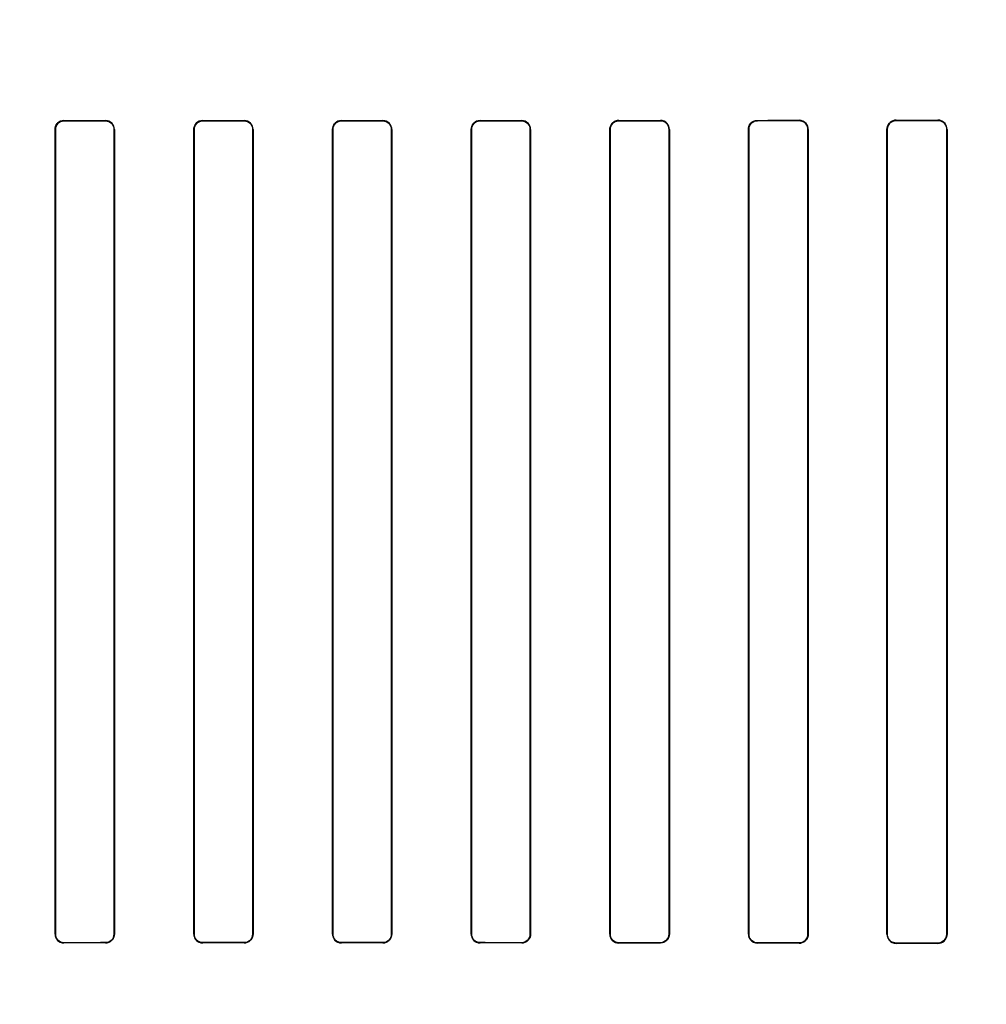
# Model space of a CAD drawing. Header units: millimetres. Extents: x 0 to 297, y 0 to 210.
# Tile 369 of 455: x 242.484 to 242.728, y 158.022 to 158.271. Entities that reach past the tile are written whole.
import ezdxf

# ---------------------------------------------------------------- set-up
doc = ezdxf.new("R2010")
doc.units = ezdxf.units.MM
doc.header["$LTSCALE"] = 16.335
doc.layers.get('0').update_dxf_attribs({"linetype": 'CONTINUOUS'})
for name, color, linetype in [('AXES_REF', 7, 'CONTINUOUS'), ('INTFCLR_1', 7, 'CONTINUOUS'), ('INTFCLR_72935', 7, 'CONTINUOUS')]:
    doc.layers.add(name, color=color, linetype=linetype)

msp = doc.modelspace()

# ---------------------------------------------------------------- linework, layer by layer
at = {"color": 7, "linetype": 'Continuous'}
for radius in [6.78708, 6.7865, 6.74304]:
    msp.add_circle((241.48891, 154.71148), radius, dxfattribs=at)
msp.add_arc((241.48891, 154.71148), 6.72, 278.277129, 261.722871, dxfattribs=at)
at = {"layer": 'AXES_REF', "color": 9, "linetype": 'Continuous'}
msp.add_circle((241.48891, 154.71148), 4.15, dxfattribs=at)
at = {"layer": 'AXES_REF', "color": 7, "linetype": 'Continuous'}
msp.add_arc((241.48891, 154.71148), 6.874, 113.082685, 66.917315, dxfattribs=at)
at = {"layer": 'AXES_REF', "color": 9, "linetype": 'Continuous'}
msp.add_arc((241.48891, 154.71148), 6.19116, 94.411812, 85.588188, dxfattribs=at)
at = {"layer": 'INTFCLR_1', "color": 6, "linetype": 'Continuous'}
for p, q in [((242.49311, 158.24297), (242.49311, 158.03997)), ((242.49319, 158.24297), (242.49319, 158.03997)), ((242.50802, 158.03997), (242.50802, 158.24297)), ((242.50809, 158.03997), (242.50809, 158.24297)), ((242.52813, 158.24297), (242.52813, 158.03997)), ((242.5282, 158.24297), (242.5282, 158.03997)), ((242.54301, 158.03997), (242.54301, 158.24297)), ((242.54308, 158.03997), (242.54308, 158.24297)), ((242.56313, 158.24297), (242.56313, 158.03997)), ((242.5632, 158.24297), (242.5632, 158.03997)), ((242.57801, 158.03997), (242.57801, 158.24297)), ((242.57808, 158.03997), (242.57808, 158.24297)), ((242.59812, 158.24297), (242.59812, 158.03997)), ((242.59819, 158.24297), (242.59819, 158.03997)), ((242.61302, 158.03997), (242.61302, 158.24297)), ((242.6131, 158.03997), (242.6131, 158.24297)), ((242.6331, 158.24297), (242.6331, 158.03997)), ((242.63317, 158.24297), (242.63317, 158.03997)), ((242.64805, 158.03997), (242.64805, 158.24297)), ((242.64813, 158.03997), (242.64813, 158.24297)), ((242.66807, 158.24297), (242.66807, 158.03997)), ((242.66814, 158.24297), (242.66814, 158.03997)), ((242.68309, 158.03997), (242.68309, 158.24297)), ((242.68317, 158.03997), (242.68317, 158.24297)), ((242.70302, 158.24297), (242.70302, 158.03997)), ((242.7031, 158.24297), (242.7031, 158.03997)), ((242.71814, 158.03997), (242.71814, 158.24297)), ((242.71822, 158.03997), (242.71822, 158.24297))]:
    msp.add_line(p, q, dxfattribs=at)
at = {"layer": 'INTFCLR_1', "color": 9, "linetype": 'Continuous'}
for p, q in [((242.49311, 158.24297), (242.49319, 158.24297)), ((242.49536, 158.24514), (242.49536, 158.24521)), ((242.50586, 158.2452), (242.50586, 158.24513)), ((242.50802, 158.24297), (242.50809, 158.24297)), ((242.52813, 158.24297), (242.5282, 158.24297)), ((242.53036, 158.24512), (242.53036, 158.2452)), ((242.54086, 158.24519), (242.54086, 158.24512)), ((242.54301, 158.24297), (242.54308, 158.24297)), ((242.56313, 158.24297), (242.5632, 158.24297)), ((242.56536, 158.24512), (242.56536, 158.24519)), ((242.57586, 158.2452), (242.57586, 158.24512)), ((242.57801, 158.24297), (242.57808, 158.24297)), ((242.59812, 158.24297), (242.59819, 158.24297)), ((242.60036, 158.24513), (242.60036, 158.2452)), ((242.61086, 158.24521), (242.61086, 158.24514)), ((242.61302, 158.24297), (242.6131, 158.24297)), ((242.6331, 158.24297), (242.63317, 158.24297)), ((242.63536, 158.24515), (242.63536, 158.24523)), ((242.64586, 158.24524), (242.64586, 158.24516)), ((242.64805, 158.24297), (242.64813, 158.24297)), ((242.66807, 158.24297), (242.66814, 158.24297)), ((242.67036, 158.24518), (242.67036, 158.24526)), ((242.68086, 158.24527), (242.68086, 158.2452)), ((242.68309, 158.24297), (242.68317, 158.24297)), ((242.70302, 158.24297), (242.7031, 158.24297)), ((242.70536, 158.24523), (242.70536, 158.24531)), ((242.71586, 158.24533), (242.71586, 158.24525)), ((242.71814, 158.24297), (242.71822, 158.24297)), ((242.49319, 158.03997), (242.49311, 158.03997)), ((242.50809, 158.03997), (242.50802, 158.03997)), ((242.5282, 158.03997), (242.52813, 158.03997)), ((242.54308, 158.03997), (242.54301, 158.03997)), ((242.5632, 158.03997), (242.56313, 158.03997)), ((242.57808, 158.03997), (242.57801, 158.03997)), ((242.59819, 158.03997), (242.59812, 158.03997)), ((242.6131, 158.03997), (242.61302, 158.03997)), ((242.63317, 158.03997), (242.6331, 158.03997)), ((242.64813, 158.03997), (242.64805, 158.03997)), ((242.66814, 158.03997), (242.66807, 158.03997)), ((242.68317, 158.03997), (242.68309, 158.03997)), ((242.7031, 158.03997), (242.70302, 158.03997)), ((242.71822, 158.03997), (242.71814, 158.03997)), ((242.49536, 158.03773), (242.49536, 158.0378)), ((242.50586, 158.03781), (242.50586, 158.03773)), ((242.53036, 158.03774), (242.53036, 158.03781)), ((242.54086, 158.03782), (242.54086, 158.03774)), ((242.56536, 158.03774), (242.56536, 158.03782)), ((242.57586, 158.03781), (242.57586, 158.03774)), ((242.60036, 158.03773), (242.60036, 158.03781)), ((242.61086, 158.0378), (242.61086, 158.03773)), ((242.63536, 158.03771), (242.63536, 158.03779)), ((242.64586, 158.03778), (242.64586, 158.0377)), ((242.67036, 158.03768), (242.67036, 158.03775)), ((242.68086, 158.03774), (242.68086, 158.03766)), ((242.70536, 158.03763), (242.70536, 158.03771)), ((242.71586, 158.03769), (242.71586, 158.03761))]:
    msp.add_line(p, q, dxfattribs=at)
at = {"layer": 'INTFCLR_1', "color": 6, "linetype": 'Continuous'}
for centre, major_axis, start_param, end_param in [((242.55311, 158.24647), (0.36509, 0), -1.729645, -1.700582), ((242.55311, 158.24647), (0.38609, 0), -1.720938, -1.693486), ((242.55311, 158.24647), (0.36509, 0), -1.633151, -1.604356), ((242.55311, 158.24647), (0.38609, 0), -1.629755, -1.60253), ((242.55311, 158.24647), (0.36509, 0), -1.537236, -1.508442), ((242.55311, 158.24647), (0.38609, 0), -1.539062, -1.511838), ((242.55311, 158.24647), (0.36509, 0), -1.441011, -1.411947), ((242.55311, 158.24647), (0.38609, 0), -1.448107, -1.420655), ((242.55311, 158.24647), (0.36509, 0), -1.343557, -1.313932), ((242.55311, 158.24647), (0.38609, 0), -1.356116, -1.328192), ((242.55311, 158.24647), (0.36509, 0), -1.243846, -1.213314), ((242.55311, 158.24647), (0.38609, 0), -1.262235, -1.233556), ((242.55311, 158.24647), (0.36509, 0), -1.140627, -1.108745), ((242.55311, 158.24647), (0.38609, 0), -1.165445, -1.135656), ((242.55311, 158.03647), (0.38609, 0), 1.693486, 1.720938), ((242.55311, 158.03647), (0.36509, 0), 1.700582, 1.729645), ((242.55311, 158.03647), (0.38609, 0), 1.60253, 1.629755), ((242.55311, 158.03647), (0.36509, 0), 1.604356, 1.633151), ((242.55311, 158.03647), (0.38609, 0), 1.511838, 1.539062), ((242.55311, 158.03647), (0.36509, 0), 1.508442, 1.537236), ((242.55311, 158.03647), (0.38609, 0), 1.420655, 1.448107), ((242.55311, 158.03647), (0.36509, 0), 1.411947, 1.441011), ((242.55311, 158.03647), (0.38609, 0), 1.328192, 1.356116), ((242.55311, 158.03647), (0.36509, 0), 1.313932, 1.343557), ((242.55311, 158.03647), (0.38609, 0), 1.233556, 1.262235), ((242.55311, 158.03647), (0.36509, 0), 1.213314, 1.243846), ((242.55311, 158.03647), (0.38609, 0), 1.135656, 1.165445), ((242.55311, 158.03647), (0.36509, 0), 1.108745, 1.140627)]:
    msp.add_ellipse(centre, major_axis=major_axis, ratio=0.003491, start_param=start_param, end_param=end_param, dxfattribs=at)
for points, knots in [([(242.49311, 158.24297), (242.49311, 158.24349), (242.49353, 158.24467), (242.49473, 158.24521), (242.49536, 158.24521)], [0, 0, 0, 0, 0.453611, 1, 1, 1, 1]), ([(242.49536, 158.24514), (242.4948, 158.24514), (242.49365, 158.24467), (242.49319, 158.24352), (242.49319, 158.24297)], [0, 0, 0, 0, 0.502967, 1, 1, 1, 1]), ([(242.50809, 158.24297), (242.50809, 158.24354), (242.50762, 158.24473), (242.50643, 158.2452), (242.50586, 158.2452)], [0, 0, 0, 0, 0.499537, 1, 1, 1, 1]), ([(242.50802, 158.24297), (242.50802, 158.24347), (242.50761, 158.24461), (242.50646, 158.24513), (242.50586, 158.24513)], [0, 0, 0, 0, 0.455659, 1, 1, 1, 1]), ([(242.52813, 158.24297), (242.52813, 158.24349), (242.52855, 158.24467), (242.52974, 158.2452), (242.53036, 158.2452)], [0, 0, 0, 0, 0.459315, 1, 1, 1, 1]), ([(242.53036, 158.24512), (242.52981, 158.24512), (242.52866, 158.24466), (242.5282, 158.24352), (242.5282, 158.24297)], [0, 0, 0, 0, 0.501233, 1, 1, 1, 1]), ([(242.54308, 158.24297), (242.54308, 158.24354), (242.54261, 158.24472), (242.54142, 158.24519), (242.54086, 158.24519)], [0, 0, 0, 0, 0.500819, 1, 1, 1, 1]), ([(242.54301, 158.24297), (242.54301, 158.24347), (242.54261, 158.2446), (242.54146, 158.24512), (242.54086, 158.24512)], [0, 0, 0, 0, 0.453813, 1, 1, 1, 1]), ([(242.56313, 158.24297), (242.56313, 158.24348), (242.56354, 158.24466), (242.56474, 158.24519), (242.56536, 158.24519)], [0, 0, 0, 0, 0.453711, 1, 1, 1, 1]), ([(242.56536, 158.24512), (242.56481, 158.24512), (242.56366, 158.24466), (242.5632, 158.24352), (242.5632, 158.24297)], [0, 0, 0, 0, 0.50096, 1, 1, 1, 1]), ([(242.57808, 158.24297), (242.57808, 158.24354), (242.57761, 158.24472), (242.57642, 158.2452), (242.57586, 158.2452)], [0, 0, 0, 0, 0.500479, 1, 1, 1, 1]), ([(242.57801, 158.24297), (242.57801, 158.24347), (242.5776, 158.24461), (242.57645, 158.24512), (242.57586, 158.24512)], [0, 0, 0, 0, 0.459192, 1, 1, 1, 1]), ([(242.59812, 158.24297), (242.59812, 158.24349), (242.59854, 158.24467), (242.59974, 158.2452), (242.60036, 158.2452)], [0, 0, 0, 0, 0.455466, 1, 1, 1, 1]), ([(242.60036, 158.24513), (242.5998, 158.24513), (242.59865, 158.24467), (242.59819, 158.24352), (242.59819, 158.24297)], [0, 0, 0, 0, 0.502135, 1, 1, 1, 1]), ([(242.6131, 158.24297), (242.6131, 158.24354), (242.61262, 158.24473), (242.61143, 158.24521), (242.61086, 158.24521)], [0, 0, 0, 0, 0.498498, 1, 1, 1, 1]), ([(242.61302, 158.24297), (242.61302, 158.24347), (242.61262, 158.24461), (242.61146, 158.24514), (242.61086, 158.24514)], [0, 0, 0, 0, 0.453787, 1, 1, 1, 1]), ([(242.6331, 158.24297), (242.6331, 158.24349), (242.63351, 158.24468), (242.63472, 158.24523), (242.63536, 158.24523)], [0, 0, 0, 0, 0.449916, 1, 1, 1, 1]), ([(242.63536, 158.24515), (242.63479, 158.24515), (242.63363, 158.24468), (242.63317, 158.24352), (242.63317, 158.24297)], [0, 0, 0, 0, 0.504817, 1, 1, 1, 1]), ([(242.64813, 158.24297), (242.64813, 158.24348), (242.64772, 158.24467), (242.6465, 158.24524), (242.64586, 158.24524)], [0, 0, 0, 0, 0.442114, 1, 1, 1, 1]), ([(242.64805, 158.24297), (242.64805, 158.24347), (242.64765, 158.24463), (242.64647, 158.24516), (242.64586, 158.24516)], [0, 0, 0, 0, 0.449607, 1, 1, 1, 1]), ([(242.66807, 158.24297), (242.66807, 158.24349), (242.66848, 158.24469), (242.66971, 158.24526), (242.67036, 158.24526)], [0, 0, 0, 0, 0.444674, 1, 1, 1, 1]), ([(242.67036, 158.24518), (242.66978, 158.24518), (242.6686, 158.2447), (242.66814, 158.24352), (242.66814, 158.24297)], [0, 0, 0, 0, 0.509134, 1, 1, 1, 1]), ([(242.68317, 158.24297), (242.68317, 158.24348), (242.68276, 158.24469), (242.68152, 158.24528), (242.68086, 158.24527)], [0, 0, 0, 0, 0.436745, 1, 1, 1, 1]), ([(242.68309, 158.24297), (242.68309, 158.24347), (242.68269, 158.24464), (242.68149, 158.2452), (242.68086, 158.2452)], [0, 0, 0, 0, 0.438001, 1, 1, 1, 1]), ([(242.70536, 158.24531), (242.7048, 158.24531), (242.70357, 158.24486), (242.70302, 158.24361), (242.70302, 158.24297)], [0, 0, 0, 0, 0.463766, 1, 1, 1, 1]), ([(242.70536, 158.24523), (242.7049, 158.24523), (242.70373, 158.24488), (242.7031, 158.24366), (242.7031, 158.24297)], [0, 0, 0, 0, 0.393954, 1, 1, 1, 1]), ([(242.71822, 158.24297), (242.71822, 158.24348), (242.71781, 158.24472), (242.71654, 158.24533), (242.71586, 158.24533)], [0, 0, 0, 0, 0.429291, 1, 1, 1, 1]), ([(242.71814, 158.24297), (242.71814, 158.24347), (242.71774, 158.24467), (242.71652, 158.24525), (242.71586, 158.24525)], [0, 0, 0, 0, 0.431437, 1, 1, 1, 1]), ([(242.49311, 158.03997), (242.49311, 158.0394), (242.49359, 158.03821), (242.49478, 158.03773), (242.49536, 158.03773)], [0, 0, 0, 0, 0.498499, 1, 1, 1, 1]), ([(242.49319, 158.03997), (242.49319, 158.03947), (242.49359, 158.03832), (242.49475, 158.0378), (242.49536, 158.0378)], [0, 0, 0, 0, 0.453787, 1, 1, 1, 1]), ([(242.50586, 158.03781), (242.50641, 158.03781), (242.50756, 158.03827), (242.50802, 158.03942), (242.50802, 158.03997)], [0, 0, 0, 0, 0.502137, 1, 1, 1, 1]), ([(242.50809, 158.03997), (242.50809, 158.03945), (242.50767, 158.03827), (242.50648, 158.03773), (242.50586, 158.03773)], [0, 0, 0, 0, 0.455466, 1, 1, 1, 1]), ([(242.52813, 158.03997), (242.52813, 158.0394), (242.5286, 158.03821), (242.52979, 158.03774), (242.53036, 158.03774)], [0, 0, 0, 0, 0.500481, 1, 1, 1, 1]), ([(242.5282, 158.03997), (242.5282, 158.03946), (242.52861, 158.03833), (242.52976, 158.03781), (242.53036, 158.03781)], [0, 0, 0, 0, 0.459192, 1, 1, 1, 1]), ([(242.54086, 158.03782), (242.54141, 158.03782), (242.54255, 158.03828), (242.54301, 158.03942), (242.54301, 158.03997)], [0, 0, 0, 0, 0.500961, 1, 1, 1, 1]), ([(242.54308, 158.03997), (242.54308, 158.03945), (242.54267, 158.03828), (242.54148, 158.03774), (242.54086, 158.03774)], [0, 0, 0, 0, 0.453711, 1, 1, 1, 1]), ([(242.56313, 158.03997), (242.56313, 158.0394), (242.56361, 158.03822), (242.56479, 158.03774), (242.56536, 158.03774)], [0, 0, 0, 0, 0.500819, 1, 1, 1, 1]), ([(242.5632, 158.03997), (242.5632, 158.03947), (242.5636, 158.03834), (242.56476, 158.03782), (242.56536, 158.03782)], [0, 0, 0, 0, 0.453813, 1, 1, 1, 1]), ([(242.57586, 158.03781), (242.57641, 158.03781), (242.57755, 158.03827), (242.57801, 158.03942), (242.57801, 158.03997)], [0, 0, 0, 0, 0.501232, 1, 1, 1, 1]), ([(242.57808, 158.03997), (242.57808, 158.03945), (242.57766, 158.03827), (242.57647, 158.03774), (242.57586, 158.03774)], [0, 0, 0, 0, 0.459316, 1, 1, 1, 1]), ([(242.59812, 158.03997), (242.59812, 158.0394), (242.5986, 158.03821), (242.59979, 158.03773), (242.60036, 158.03773)], [0, 0, 0, 0, 0.499537, 1, 1, 1, 1]), ([(242.59819, 158.03997), (242.59819, 158.03947), (242.5986, 158.03833), (242.59976, 158.03781), (242.60036, 158.03781)], [0, 0, 0, 0, 0.455659, 1, 1, 1, 1]), ([(242.61086, 158.0378), (242.61141, 158.0378), (242.61257, 158.03827), (242.61302, 158.03942), (242.61302, 158.03997)], [0, 0, 0, 0, 0.502968, 1, 1, 1, 1]), ([(242.6131, 158.03997), (242.6131, 158.03945), (242.61268, 158.03827), (242.61148, 158.03773), (242.61086, 158.03773)], [0, 0, 0, 0, 0.453611, 1, 1, 1, 1]), ([(242.6331, 158.03997), (242.6331, 158.0394), (242.63358, 158.0382), (242.63478, 158.03771), (242.63536, 158.03771)], [0, 0, 0, 0, 0.496563, 1, 1, 1, 1]), ([(242.63317, 158.03997), (242.63317, 158.03947), (242.63358, 158.03832), (242.63474, 158.03779), (242.63536, 158.03779)], [0, 0, 0, 0, 0.450447, 1, 1, 1, 1]), ([(242.64586, 158.03778), (242.64642, 158.03778), (242.64759, 158.03825), (242.64805, 158.03942), (242.64805, 158.03997)], [0, 0, 0, 0, 0.506253, 1, 1, 1, 1]), ([(242.64813, 158.03997), (242.64813, 158.03945), (242.64771, 158.03825), (242.64649, 158.0377), (242.64586, 158.0377)], [0, 0, 0, 0, 0.448932, 1, 1, 1, 1]), ([(242.66807, 158.03997), (242.66807, 158.03946), (242.66847, 158.03825), (242.6697, 158.03768), (242.67036, 158.03768)], [0, 0, 0, 0, 0.439305, 1, 1, 1, 1]), ([(242.66814, 158.03997), (242.66814, 158.03947), (242.66854, 158.0383), (242.66973, 158.03775), (242.67036, 158.03775)], [0, 0, 0, 0, 0.445822, 1, 1, 1, 1]), ([(242.68086, 158.03774), (242.68144, 158.03774), (242.68263, 158.03823), (242.68309, 158.03941), (242.68309, 158.03997)], [0, 0, 0, 0, 0.511254, 1, 1, 1, 1]), ([(242.68086, 158.03766), (242.6814, 158.03766), (242.68262, 158.0381), (242.68317, 158.03933), (242.68317, 158.03997)], [0, 0, 0, 0, 0.459212, 1, 1, 1, 1]), ([(242.70302, 158.03997), (242.70302, 158.03945), (242.70343, 158.03822), (242.70468, 158.03763), (242.70536, 158.03763)], [0, 0, 0, 0, 0.432833, 1, 1, 1, 1]), ([(242.7031, 158.03997), (242.7031, 158.03947), (242.70349, 158.03828), (242.70471, 158.03771), (242.70536, 158.03771)], [0, 0, 0, 0, 0.434514, 1, 1, 1, 1]), ([(242.71586, 158.03769), (242.71632, 158.03769), (242.7175, 158.03804), (242.71814, 158.03927), (242.71814, 158.03997)], [0, 0, 0, 0, 0.396505, 1, 1, 1, 1]), ([(242.71586, 158.03761), (242.71642, 158.03761), (242.71767, 158.03806), (242.71822, 158.03933), (242.71822, 158.03997)], [0, 0, 0, 0, 0.467061, 1, 1, 1, 1])]:
    msp.add_open_spline(points, degree=3, knots=knots, dxfattribs=at)
at = {"layer": 'INTFCLR_72935', "color": 6, "linetype": 'Continuous'}
for p, q in [((242.49311, 158.03997), (242.49311, 158.24297)), ((242.49319, 158.03997), (242.49319, 158.24297)), ((242.50802, 158.24297), (242.50802, 158.03997)), ((242.50809, 158.24297), (242.50809, 158.03997)), ((242.52813, 158.03997), (242.52813, 158.24297)), ((242.5282, 158.03997), (242.5282, 158.24297)), ((242.54301, 158.24297), (242.54301, 158.03997)), ((242.54308, 158.24297), (242.54308, 158.03997)), ((242.56313, 158.03997), (242.56313, 158.24297)), ((242.5632, 158.03997), (242.5632, 158.24297)), ((242.57801, 158.24297), (242.57801, 158.03997)), ((242.57808, 158.24297), (242.57808, 158.03997)), ((242.59812, 158.03997), (242.59812, 158.24297)), ((242.59819, 158.03997), (242.59819, 158.24297)), ((242.61302, 158.24297), (242.61302, 158.03997)), ((242.6131, 158.24297), (242.6131, 158.03997)), ((242.6331, 158.03997), (242.6331, 158.24297)), ((242.63317, 158.03997), (242.63317, 158.24297)), ((242.64805, 158.24297), (242.64805, 158.03997)), ((242.64813, 158.24297), (242.64813, 158.03997)), ((242.66807, 158.03997), (242.66807, 158.24297)), ((242.66814, 158.03997), (242.66814, 158.24297)), ((242.68309, 158.24297), (242.68309, 158.03997)), ((242.68317, 158.24297), (242.68317, 158.03997)), ((242.70302, 158.03997), (242.70302, 158.24297)), ((242.7031, 158.03997), (242.7031, 158.24297)), ((242.71814, 158.24297), (242.71814, 158.03997)), ((242.71822, 158.24297), (242.71822, 158.03997))]:
    msp.add_line(p, q, dxfattribs=at)
at = {"layer": 'INTFCLR_72935', "color": 9, "linetype": 'Continuous'}
for p, q in [((242.49319, 158.24297), (242.49311, 158.24297)), ((242.49536, 158.24521), (242.49536, 158.24514)), ((242.50586, 158.24513), (242.50586, 158.2452)), ((242.50809, 158.24297), (242.50802, 158.24297)), ((242.5282, 158.24297), (242.52813, 158.24297)), ((242.53036, 158.2452), (242.53036, 158.24512)), ((242.54086, 158.24512), (242.54086, 158.24519)), ((242.54308, 158.24297), (242.54301, 158.24297)), ((242.5632, 158.24297), (242.56313, 158.24297)), ((242.56536, 158.24519), (242.56536, 158.24512)), ((242.57586, 158.24512), (242.57586, 158.2452)), ((242.57808, 158.24297), (242.57801, 158.24297)), ((242.59819, 158.24297), (242.59812, 158.24297)), ((242.60036, 158.2452), (242.60036, 158.24513)), ((242.61086, 158.24514), (242.61086, 158.24521)), ((242.6131, 158.24297), (242.61302, 158.24297)), ((242.63317, 158.24297), (242.6331, 158.24297)), ((242.63536, 158.24523), (242.63536, 158.24515)), ((242.64586, 158.24516), (242.64586, 158.24524)), ((242.64813, 158.24297), (242.64805, 158.24297)), ((242.66814, 158.24297), (242.66807, 158.24297)), ((242.67036, 158.24526), (242.67036, 158.24518)), ((242.68086, 158.2452), (242.68086, 158.24527)), ((242.68317, 158.24297), (242.68309, 158.24297)), ((242.7031, 158.24297), (242.70302, 158.24297)), ((242.70536, 158.24531), (242.70536, 158.24523)), ((242.71586, 158.24525), (242.71586, 158.24533)), ((242.71822, 158.24297), (242.71814, 158.24297)), ((242.49311, 158.03997), (242.49319, 158.03997)), ((242.50802, 158.03997), (242.50809, 158.03997)), ((242.52813, 158.03997), (242.5282, 158.03997)), ((242.54301, 158.03997), (242.54308, 158.03997)), ((242.56313, 158.03997), (242.5632, 158.03997)), ((242.57801, 158.03997), (242.57808, 158.03997)), ((242.59812, 158.03997), (242.59819, 158.03997)), ((242.61302, 158.03997), (242.6131, 158.03997)), ((242.6331, 158.03997), (242.63317, 158.03997)), ((242.64805, 158.03997), (242.64813, 158.03997)), ((242.66807, 158.03997), (242.66814, 158.03997)), ((242.68309, 158.03997), (242.68317, 158.03997)), ((242.70302, 158.03997), (242.7031, 158.03997)), ((242.71814, 158.03997), (242.71822, 158.03997)), ((242.49536, 158.0378), (242.49536, 158.03773)), ((242.50586, 158.03773), (242.50586, 158.03781)), ((242.53036, 158.03781), (242.53036, 158.03774)), ((242.54086, 158.03774), (242.54086, 158.03782)), ((242.56536, 158.03782), (242.56536, 158.03774)), ((242.57586, 158.03774), (242.57586, 158.03781)), ((242.60036, 158.03781), (242.60036, 158.03773)), ((242.61086, 158.03773), (242.61086, 158.0378)), ((242.63536, 158.03779), (242.63536, 158.03771)), ((242.64586, 158.0377), (242.64586, 158.03778)), ((242.67036, 158.03775), (242.67036, 158.03768)), ((242.68086, 158.03766), (242.68086, 158.03774)), ((242.70536, 158.03771), (242.70536, 158.03763)), ((242.71586, 158.03761), (242.71586, 158.03769))]:
    msp.add_line(p, q, dxfattribs=at)
at = {"layer": 'INTFCLR_72935', "color": 6, "linetype": 'Continuous'}
for centre, major_axis, start_param, end_param in [((242.55311, 158.24647), (0.36509, 0), -1.729645, -1.700582), ((242.55311, 158.24647), (0.38609, 0), -1.720938, -1.693486), ((242.55311, 158.24647), (0.36509, 0), -1.633151, -1.604356), ((242.55311, 158.24647), (0.38609, 0), -1.629755, -1.60253), ((242.55311, 158.24647), (0.36509, 0), -1.537236, -1.508442), ((242.55311, 158.24647), (0.38609, 0), -1.539062, -1.511838), ((242.55311, 158.24647), (0.36509, 0), -1.441011, -1.411947), ((242.55311, 158.24647), (0.38609, 0), -1.448107, -1.420655), ((242.55311, 158.24647), (0.36509, 0), -1.343557, -1.313932), ((242.55311, 158.24647), (0.38609, 0), -1.356116, -1.328192), ((242.55311, 158.24647), (0.36509, 0), -1.243846, -1.213314), ((242.55311, 158.24647), (0.38609, 0), -1.262235, -1.233556), ((242.55311, 158.24647), (0.36509, 0), -1.140627, -1.108745), ((242.55311, 158.24647), (0.38609, 0), -1.165445, -1.135656), ((242.55311, 158.03647), (0.38609, 0), 1.693486, 1.720938), ((242.55311, 158.03647), (0.36509, 0), 1.700582, 1.729645), ((242.55311, 158.03647), (0.38609, 0), 1.60253, 1.629755), ((242.55311, 158.03647), (0.36509, 0), 1.604356, 1.633151), ((242.55311, 158.03647), (0.38609, 0), 1.511838, 1.539062), ((242.55311, 158.03647), (0.36509, 0), 1.508442, 1.537236), ((242.55311, 158.03647), (0.38609, 0), 1.420655, 1.448107), ((242.55311, 158.03647), (0.36509, 0), 1.411947, 1.441011), ((242.55311, 158.03647), (0.38609, 0), 1.328192, 1.356116), ((242.55311, 158.03647), (0.36509, 0), 1.313932, 1.343557), ((242.55311, 158.03647), (0.38609, 0), 1.233556, 1.262235), ((242.55311, 158.03647), (0.36509, 0), 1.213314, 1.243846), ((242.55311, 158.03647), (0.38609, 0), 1.135656, 1.165445), ((242.55311, 158.03647), (0.36509, 0), 1.108745, 1.140627)]:
    msp.add_ellipse(centre, major_axis=major_axis, ratio=0.003491, start_param=start_param, end_param=end_param, dxfattribs=at)
for points, knots in [([(242.49536, 158.24521), (242.49477, 158.24521), (242.49358, 158.24472), (242.49311, 158.24353), (242.49311, 158.24297)], [0, 0, 0, 0, 0.509349, 1, 1, 1, 1]), ([(242.49319, 158.24297), (242.49319, 158.24347), (242.49359, 158.24461), (242.49475, 158.24514), (242.49536, 158.24514)], [0, 0, 0, 0, 0.453787, 1, 1, 1, 1]), ([(242.50809, 158.24297), (242.50809, 158.24349), (242.50767, 158.24467), (242.50648, 158.2452), (242.50586, 158.2452)], [0, 0, 0, 0, 0.455466, 1, 1, 1, 1]), ([(242.50586, 158.24513), (242.50642, 158.24513), (242.50757, 158.24466), (242.50802, 158.24351), (242.50802, 158.24297)], [0, 0, 0, 0, 0.510179, 1, 1, 1, 1]), ([(242.53036, 158.2452), (242.52977, 158.2452), (242.52859, 158.24471), (242.52813, 158.24352), (242.52813, 158.24297)], [0, 0, 0, 0, 0.511746, 1, 1, 1, 1]), ([(242.5282, 158.24297), (242.5282, 158.24347), (242.52861, 158.24461), (242.52976, 158.24512), (242.53036, 158.24512)], [0, 0, 0, 0, 0.459192, 1, 1, 1, 1]), ([(242.54308, 158.24297), (242.54308, 158.24348), (242.54267, 158.24466), (242.54148, 158.24519), (242.54086, 158.24519)], [0, 0, 0, 0, 0.453711, 1, 1, 1, 1]), ([(242.54086, 158.24512), (242.54141, 158.24512), (242.54256, 158.24465), (242.54301, 158.24351), (242.54301, 158.24297)], [0, 0, 0, 0, 0.506381, 1, 1, 1, 1]), ([(242.56536, 158.24519), (242.56478, 158.24519), (242.5636, 158.24471), (242.56313, 158.24353), (242.56313, 158.24297)], [0, 0, 0, 0, 0.506297, 1, 1, 1, 1]), ([(242.5632, 158.24297), (242.5632, 158.24347), (242.5636, 158.2446), (242.56476, 158.24512), (242.56536, 158.24512)], [0, 0, 0, 0, 0.453813, 1, 1, 1, 1]), ([(242.57808, 158.24297), (242.57808, 158.24349), (242.57766, 158.24467), (242.57647, 158.2452), (242.57586, 158.2452)], [0, 0, 0, 0, 0.459315, 1, 1, 1, 1]), ([(242.57586, 158.24512), (242.57642, 158.24512), (242.57757, 158.24465), (242.57801, 158.24351), (242.57801, 158.24297)], [0, 0, 0, 0, 0.511587, 1, 1, 1, 1]), ([(242.60036, 158.2452), (242.59977, 158.2452), (242.59858, 158.24471), (242.59812, 158.24353), (242.59812, 158.24297)], [0, 0, 0, 0, 0.510275, 1, 1, 1, 1]), ([(242.59819, 158.24297), (242.59819, 158.24347), (242.5986, 158.24461), (242.59976, 158.24513), (242.60036, 158.24513)], [0, 0, 0, 0, 0.455659, 1, 1, 1, 1]), ([(242.6131, 158.24297), (242.6131, 158.24349), (242.61268, 158.24467), (242.61148, 158.24521), (242.61086, 158.24521)], [0, 0, 0, 0, 0.453611, 1, 1, 1, 1]), ([(242.61086, 158.24514), (242.61142, 158.24514), (242.61257, 158.24466), (242.61302, 158.24351), (242.61302, 158.24297)], [0, 0, 0, 0, 0.509046, 1, 1, 1, 1]), ([(242.63536, 158.24523), (242.63477, 158.24523), (242.63357, 158.24473), (242.6331, 158.24353), (242.6331, 158.24297)], [0, 0, 0, 0, 0.508852, 1, 1, 1, 1]), ([(242.63317, 158.24297), (242.63317, 158.24347), (242.63358, 158.24462), (242.63474, 158.24515), (242.63536, 158.24515)], [0, 0, 0, 0, 0.450447, 1, 1, 1, 1]), ([(242.64813, 158.24297), (242.64813, 158.24349), (242.64771, 158.24468), (242.64649, 158.24524), (242.64586, 158.24524)], [0, 0, 0, 0, 0.448931, 1, 1, 1, 1]), ([(242.64586, 158.24516), (242.64643, 158.24516), (242.6476, 158.24468), (242.64805, 158.24351), (242.64805, 158.24297)], [0, 0, 0, 0, 0.512262, 1, 1, 1, 1]), ([(242.66807, 158.24297), (242.66807, 158.24348), (242.66847, 158.24469), (242.6697, 158.24526), (242.67036, 158.24526)], [0, 0, 0, 0, 0.439306, 1, 1, 1, 1]), ([(242.66814, 158.24297), (242.66814, 158.24347), (242.66854, 158.24464), (242.66973, 158.24518), (242.67036, 158.24518)], [0, 0, 0, 0, 0.445822, 1, 1, 1, 1]), ([(242.68317, 158.24297), (242.68317, 158.24349), (242.68275, 158.2447), (242.68151, 158.24528), (242.68086, 158.24527)], [0, 0, 0, 0, 0.443145, 1, 1, 1, 1]), ([(242.68086, 158.2452), (242.68131, 158.2452), (242.68247, 158.24485), (242.68309, 158.24365), (242.68309, 158.24297)], [0, 0, 0, 0, 0.397667, 1, 1, 1, 1]), ([(242.70302, 158.24297), (242.70302, 158.24348), (242.70343, 158.24471), (242.70468, 158.24531), (242.70536, 158.24531)], [0, 0, 0, 0, 0.432834, 1, 1, 1, 1]), ([(242.7031, 158.24297), (242.7031, 158.24347), (242.7035, 158.24466), (242.70471, 158.24523), (242.70536, 158.24523)], [0, 0, 0, 0, 0.438506, 1, 1, 1, 1]), ([(242.71822, 158.24297), (242.71822, 158.24349), (242.71781, 158.24473), (242.71654, 158.24533), (242.71586, 158.24533)], [0, 0, 0, 0, 0.434167, 1, 1, 1, 1]), ([(242.71586, 158.24525), (242.71633, 158.24525), (242.71752, 158.24489), (242.71814, 158.24366), (242.71814, 158.24297)], [0, 0, 0, 0, 0.404562, 1, 1, 1, 1]), ([(242.49311, 158.03997), (242.49311, 158.03945), (242.49353, 158.03827), (242.49473, 158.03773), (242.49536, 158.03773)], [0, 0, 0, 0, 0.453611, 1, 1, 1, 1]), ([(242.49536, 158.0378), (242.49479, 158.0378), (242.49364, 158.03827), (242.49319, 158.03943), (242.49319, 158.03997)], [0, 0, 0, 0, 0.509046, 1, 1, 1, 1]), ([(242.50802, 158.03997), (242.50802, 158.03947), (242.50761, 158.03833), (242.50646, 158.03781), (242.50586, 158.03781)], [0, 0, 0, 0, 0.455659, 1, 1, 1, 1]), ([(242.50586, 158.03773), (242.50644, 158.03773), (242.50763, 158.03822), (242.50809, 158.03941), (242.50809, 158.03997)], [0, 0, 0, 0, 0.510275, 1, 1, 1, 1]), ([(242.52813, 158.03997), (242.52813, 158.03945), (242.52855, 158.03827), (242.52974, 158.03774), (242.53036, 158.03774)], [0, 0, 0, 0, 0.459316, 1, 1, 1, 1]), ([(242.53036, 158.03781), (242.52979, 158.03781), (242.52865, 158.03829), (242.5282, 158.03943), (242.5282, 158.03997)], [0, 0, 0, 0, 0.511587, 1, 1, 1, 1]), ([(242.54301, 158.03997), (242.54301, 158.03947), (242.54261, 158.03834), (242.54146, 158.03782), (242.54086, 158.03782)], [0, 0, 0, 0, 0.453813, 1, 1, 1, 1]), ([(242.54086, 158.03774), (242.54143, 158.03774), (242.54262, 158.03823), (242.54308, 158.03941), (242.54308, 158.03997)], [0, 0, 0, 0, 0.506297, 1, 1, 1, 1]), ([(242.56313, 158.03997), (242.56313, 158.03945), (242.56354, 158.03828), (242.56474, 158.03774), (242.56536, 158.03774)], [0, 0, 0, 0, 0.453711, 1, 1, 1, 1]), ([(242.56536, 158.03782), (242.5648, 158.03782), (242.56365, 158.03828), (242.5632, 158.03943), (242.5632, 158.03997)], [0, 0, 0, 0, 0.506381, 1, 1, 1, 1]), ([(242.57801, 158.03997), (242.57801, 158.03946), (242.5776, 158.03833), (242.57645, 158.03781), (242.57586, 158.03781)], [0, 0, 0, 0, 0.459192, 1, 1, 1, 1]), ([(242.57586, 158.03774), (242.57644, 158.03774), (242.57762, 158.03823), (242.57808, 158.03941), (242.57808, 158.03997)], [0, 0, 0, 0, 0.511746, 1, 1, 1, 1]), ([(242.59812, 158.03997), (242.59812, 158.03945), (242.59854, 158.03827), (242.59974, 158.03773), (242.60036, 158.03773)], [0, 0, 0, 0, 0.455466, 1, 1, 1, 1]), ([(242.60036, 158.03781), (242.59979, 158.03781), (242.59864, 158.03828), (242.59819, 158.03943), (242.59819, 158.03997)], [0, 0, 0, 0, 0.510179, 1, 1, 1, 1]), ([(242.61302, 158.03997), (242.61302, 158.03947), (242.61262, 158.03832), (242.61146, 158.0378), (242.61086, 158.0378)], [0, 0, 0, 0, 0.453787, 1, 1, 1, 1]), ([(242.61086, 158.03773), (242.61144, 158.03773), (242.61263, 158.03822), (242.6131, 158.03941), (242.6131, 158.03997)], [0, 0, 0, 0, 0.509349, 1, 1, 1, 1]), ([(242.6331, 158.03997), (242.6331, 158.03945), (242.63351, 158.03826), (242.63472, 158.03771), (242.63536, 158.03771)], [0, 0, 0, 0, 0.449916, 1, 1, 1, 1]), ([(242.63536, 158.03779), (242.63479, 158.03779), (242.63363, 158.03826), (242.63317, 158.03942), (242.63317, 158.03997)], [0, 0, 0, 0, 0.508383, 1, 1, 1, 1]), ([(242.64813, 158.03997), (242.64813, 158.03946), (242.64772, 158.03826), (242.6465, 158.0377), (242.64586, 158.0377)], [0, 0, 0, 0, 0.442115, 1, 1, 1, 1]), ([(242.64805, 158.03997), (242.64805, 158.03947), (242.64765, 158.03831), (242.64647, 158.03778), (242.64586, 158.03778)], [0, 0, 0, 0, 0.449607, 1, 1, 1, 1]), ([(242.66807, 158.03997), (242.66807, 158.03945), (242.66848, 158.03824), (242.66971, 158.03768), (242.67036, 158.03768)], [0, 0, 0, 0, 0.444674, 1, 1, 1, 1]), ([(242.67036, 158.03775), (242.66978, 158.03775), (242.6686, 158.03824), (242.66814, 158.03942), (242.66814, 158.03997)], [0, 0, 0, 0, 0.512924, 1, 1, 1, 1]), ([(242.68317, 158.03997), (242.68317, 158.03945), (242.68276, 158.03824), (242.68152, 158.03766), (242.68086, 158.03766)], [0, 0, 0, 0, 0.436747, 1, 1, 1, 1]), ([(242.68309, 158.03997), (242.68309, 158.03946), (242.68268, 158.03829), (242.68149, 158.03774), (242.68086, 158.03774)], [0, 0, 0, 0, 0.443691, 1, 1, 1, 1]), ([(242.70302, 158.03997), (242.70302, 158.03945), (242.70343, 158.03822), (242.70468, 158.03763), (242.70536, 158.03763)], [0, 0, 0, 0, 0.43647, 1, 1, 1, 1]), ([(242.70536, 158.03771), (242.7049, 158.03771), (242.70372, 158.03806), (242.7031, 158.03928), (242.7031, 158.03997)], [0, 0, 0, 0, 0.400765, 1, 1, 1, 1]), ([(242.71822, 158.03997), (242.71822, 158.03945), (242.71781, 158.03821), (242.71654, 158.03761), (242.71586, 158.03761)], [0, 0, 0, 0, 0.429291, 1, 1, 1, 1]), ([(242.71814, 158.03997), (242.71814, 158.03946), (242.71773, 158.03826), (242.71651, 158.03769), (242.71586, 158.03769)], [0, 0, 0, 0, 0.436653, 1, 1, 1, 1])]:
    msp.add_open_spline(points, degree=3, knots=knots, dxfattribs=at)

doc.saveas('drawing.dxf')
